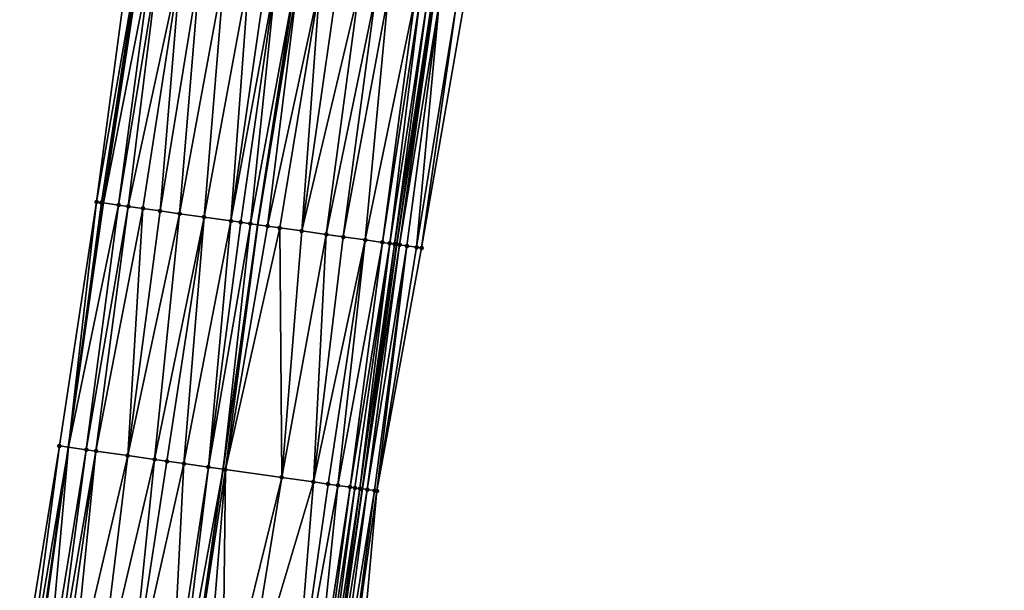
# Model space of a CAD drawing. Header units: feet. Extents: x 2004186 to 2014793, y 836912 to 864902.
# Tile 904 of 974: x 2004244 to 2004324, y 861790 to 861836. Entities that reach past the tile are written whole.
import ezdxf

# ---------------------------------------------------------------- set-up
doc = ezdxf.new("R2010")
doc.units = ezdxf.units.FT
doc.header["$LTSCALE"] = 100
doc.header["$MEASUREMENT"] = 0
for name, color, linetype, lineweight in [('EP_Travel Lane', 5, 'Continuous', 40), ('GPL_Skip Line', 2, 'Continuous', 40), ('Road Shots', 4, 'Continuous', 200), ('Road X-Section', 30, 'Continuous', 13)]:
    doc.layers.add(name, color=color, linetype=linetype, lineweight=lineweight)
doc.layers.add('I-77 SB_MM21-27-Surface-Border', color=7, linetype='Continuous')
doc.layers.add('I-77 SB_MM21-27-Surface-TIN', color=7, linetype='Continuous')

msp = doc.modelspace()

# ---------------------------------------------------------------- linework, layer by layer
at = {"layer": 'EP_Travel Lane'}
for points in [[(2004244.871533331, 861781.4747629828, 475.8894471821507), (2004247.706480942, 861801.2686498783, 476.2963339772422), (2004250.541511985, 861821.0631193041, 476.6735171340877), (2004253.598039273, 861840.9998284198, 477.0790103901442), (2004256.666802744, 861860.7592060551, 477.4664519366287), (2004259.735564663, 861880.5185737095, 477.8544267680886), (2004262.804317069, 861900.2778800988, 478.2456128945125), (2004266.111545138, 861920.1660222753, 478.6505441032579), (2004269.446542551, 861939.882200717, 479.03823395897), (2004272.781536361, 861959.5983578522, 479.4270138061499), (2004276.116567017, 861979.31473282, 479.8046323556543), (2004279.687520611, 861999.1749331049, 480.1635471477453), (2004283.304677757, 862018.8423221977, 480.495595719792), (2004286.921936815, 862038.5102654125, 480.795042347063), (2004290.539097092, 862058.1776715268, 481.1260890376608), (2004294.398704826, 862077.9631799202, 481.4208840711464), (2004298.326517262, 862097.5716404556, 481.7131366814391)], [(2004268.724748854, 861778.0972558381, 475.0505787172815), (2004271.519651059, 861797.8973254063, 475.4332667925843), (2004274.314531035, 861817.6972375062, 475.8239820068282), (2004277.314354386, 861837.3090696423, 476.1774537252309), (2004280.383158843, 861857.0687111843, 476.5510465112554), (2004283.451883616, 861876.8278396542, 476.9515774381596), (2004286.520636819, 861896.5871511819, 477.3424998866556), (2004289.78032483, 861916.1661944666, 477.7426439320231), (2004293.126251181, 861935.8802423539, 478.144050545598), (2004296.47219236, 861955.5943776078, 478.5409800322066), (2004299.81811013, 861975.3083749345, 478.944975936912), (2004303.329893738, 861994.8298725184, 479.3114861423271), (2004306.93671772, 862014.4984996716, 479.6815246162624), (2004310.543484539, 862034.1668151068, 480.0699002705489), (2004314.150407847, 862053.8359838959, 480.4080714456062), (2004317.950573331, 862073.3244854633, 480.745658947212), (2004321.878194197, 862092.9319896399, 481.0961759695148)]]:
    msp.add_polyline3d(points, dxfattribs=at)
at = {"layer": 'GPL_Skip Line'}
msp.add_polyline3d([(2004257.413331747, 861779.6982629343, 475.4802737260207), (2004260.230374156, 861799.4948755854, 475.8782724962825), (2004263.047487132, 861819.2919841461, 476.2509877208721), (2004266.09168847, 861839.055107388, 476.6269294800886), (2004269.180808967, 861858.8112578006, 477.0166406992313), (2004272.269952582, 861878.5675560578, 477.3985859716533), (2004275.359044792, 861898.3235255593, 477.7978000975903), (2004278.650188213, 861918.0464854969, 478.1999728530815), (2004281.996878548, 861937.7605591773, 478.5936307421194), (2004285.343570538, 861957.4746425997, 478.9867891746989), (2004288.690267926, 861977.1887578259, 479.3783170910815), (2004292.242436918, 861996.8669209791, 479.7472093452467), (2004295.869048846, 862016.5323048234, 480.094147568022), (2004299.495683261, 862036.1978106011, 480.4339104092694), (2004303.122345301, 862055.8634661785, 480.7648580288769), (2004306.917893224, 862075.4967837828, 481.1006554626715), (2004310.791516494, 862095.1154618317, 481.4211498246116)], dxfattribs=at)
at = {"layer": 'I-77 SB_MM21-27-Surface-Border', "color": 3, "linetype": 'ByBlock', "lineweight": -2}
for points in [[(2004243.74974978, 861781.6338770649, 475.9151746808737), (2004246.962803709, 861801.3741436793, 476.3128690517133), (2004249.977913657, 861821.1430174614, 476.6885808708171), (2004252.653536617, 861841.1470345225, 477.1035539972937), (2004254.95220891, 861861.0264397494, 477.5107749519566), (2004257.646090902, 861880.8441254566, 477.9140863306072), (2004260.339979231, 861900.6618516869, 478.3152617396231), (2004263.268426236, 861920.646776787, 478.7451031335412), (2004266.615157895, 861940.3610938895, 479.1262806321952), (2004269.961900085, 861960.0754730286, 479.5042749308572), (2004273.308641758, 861979.7898491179, 479.8824322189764), (2004276.899558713, 861999.6875881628, 480.2483322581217), (2004280.722957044, 862019.3172587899, 480.5624132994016), (2004284.74311794, 862038.9110869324, 480.8512477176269), (2004288.763240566, 862058.504707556, 481.1522894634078), (2004292.985715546, 862078.241680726, 481.4494763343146), (2004298.036787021, 862097.6288062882, 481.7154901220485)], [(2004323.546783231, 862092.604838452, 480.9611027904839), (2004319.477055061, 862073.0254436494, 480.6076028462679), (2004316.695349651, 862053.3707454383, 480.1753278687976), (2004313.462204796, 862033.6333618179, 479.7964136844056), (2004310.032382, 862013.9322795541, 479.4157512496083), (2004306.405878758, 861994.2674850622, 479.0341319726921), (2004303.086838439, 861974.7599758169, 478.6208174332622), (2004299.740028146, 861955.0451955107, 478.2633899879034), (2004296.393383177, 861935.3313890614, 477.8560285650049), (2004293.046839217, 861915.6181776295, 477.4181642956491), (2004289.588431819, 861896.1133765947, 477.0392939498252), (2004286.499277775, 861876.3570116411, 476.6608484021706), (2004282.817234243, 861856.6927466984, 476.3134644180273), (2004279.728001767, 861836.9358801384, 475.9613643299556), (2004276.315557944, 861817.416232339, 475.6371162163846), (2004272.706248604, 861797.7305978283, 475.3271096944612), (2004270.87945956, 861777.7946982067, 474.8478907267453)]]:
    msp.add_polyline3d(points, dxfattribs=at)
at = {"layer": 'I-77 SB_MM21-27-Surface-TIN', "color": 128, "linetype": 'ByBlock', "lineweight": -2}
for points in [[(2004253.443997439, 861841.023860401, 477.081798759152), (2004252.653536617, 861841.1470345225, 477.1035539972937), (2004249.977913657, 861821.1430174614, 476.6885808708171)], [(2004253.443997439, 861841.023860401, 477.081798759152), (2004249.977913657, 861821.1430174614, 476.6885808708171), (2004250.373957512, 861821.0868986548, 476.6766913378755)], [(2004253.443997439, 861841.023860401, 477.081798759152), (2004250.373957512, 861821.0868986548, 476.6766913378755), (2004250.541511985, 861821.0631193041, 476.6735171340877)], [(2004253.443997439, 861841.023860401, 477.081798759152), (2004250.541511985, 861821.0631193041, 476.6735171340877), (2004253.598039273, 861840.9998284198, 477.0790103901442)], [(2004254.432045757, 861840.8697155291, 477.063913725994), (2004253.598039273, 861840.9998284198, 477.0790103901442), (2004250.541511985, 861821.0631193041, 476.6735171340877)], [(2004254.432045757, 861840.8697155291, 477.063913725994), (2004250.541511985, 861821.0631193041, 476.6735171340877), (2004251.760068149, 861820.8901816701, 476.6504324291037)], [(2004255.024898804, 861840.7773824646, 477.0451008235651), (2004254.432045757, 861840.8697155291, 477.063913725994), (2004251.760068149, 861820.8901816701, 476.6504324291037)], [(2004255.024898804, 861840.7773824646, 477.0451008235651), (2004251.760068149, 861820.8901816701, 476.6504324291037), (2004252.552146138, 861820.7778757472, 476.6301360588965)], [(2004256.80348739, 861840.5005715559, 476.9787719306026), (2004255.024898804, 861840.7773824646, 477.0451008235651), (2004252.552146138, 861820.7778757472, 476.6301360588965)], [(2004256.80348739, 861840.5005715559, 476.9787719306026), (2004252.552146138, 861820.7778757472, 476.6301360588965), (2004253.740286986, 861820.6095845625, 476.5911414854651)], [(2004256.80348739, 861840.5005715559, 476.9787719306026), (2004253.740286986, 861820.6095845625, 476.5911414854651), (2004255.126468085, 861820.4133627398, 476.539637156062)], [(2004258.384464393, 861840.2545773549, 476.9166643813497), (2004256.80348739, 861840.5005715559, 476.9787719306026), (2004255.126468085, 861820.4133627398, 476.539637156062)], [(2004258.384464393, 861840.2545773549, 476.9166643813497), (2004255.126468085, 861820.4133627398, 476.539637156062), (2004256.710684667, 861820.1891767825, 476.4773308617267)], [(2004260.360668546, 861839.946975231, 476.8447750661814), (2004258.384464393, 861840.2545773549, 476.9166643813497), (2004256.710684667, 861820.1891767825, 476.4773308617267)], [(2004260.360668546, 861839.946975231, 476.8447750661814), (2004256.710684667, 861820.1891767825, 476.4773308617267), (2004258.690930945, 861819.9087725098, 476.4082083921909)], [(2004262.336897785, 861839.6395335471, 476.7644581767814), (2004260.360668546, 861839.946975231, 476.8447750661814), (2004258.690930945, 861819.9087725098, 476.4082083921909)], [(2004262.336897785, 861839.6395335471, 476.7644581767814), (2004258.690930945, 861819.9087725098, 476.4082083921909), (2004260.869243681, 861819.6006217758, 476.3171860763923)], [(2004263.720274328, 861839.4244271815, 476.7028357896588), (2004262.336897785, 861839.6395335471, 476.7644581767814), (2004260.869243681, 861819.6006217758, 476.3171860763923)], [(2004264.510758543, 861839.3014026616, 476.6732222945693), (2004263.720274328, 861839.4244271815, 476.7028357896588), (2004260.869243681, 861819.6006217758, 476.3171860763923)], [(2004264.510758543, 861839.3014026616, 476.6732222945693), (2004260.869243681, 861819.6006217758, 476.3171860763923), (2004261.661344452, 861819.4884759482, 476.2887273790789)], [(2004264.510758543, 861839.3014026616, 476.6732222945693), (2004261.661344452, 861819.4884759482, 476.2887273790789), (2004262.453427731, 861819.376207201, 476.2665356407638)], [(2004264.510758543, 861839.3014026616, 476.6732222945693), (2004262.453427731, 861819.376207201, 476.2665356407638), (2004266.09168847, 861839.055107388, 476.6269294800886)], [(2004262.453427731, 861819.376207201, 476.2665356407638), (2004263.047487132, 861819.2919841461, 476.2509877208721), (2004266.09168847, 861839.055107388, 476.6269294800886)], [(2004266.28930471, 861839.0243204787, 476.6211428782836), (2004266.09168847, 861839.055107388, 476.6269294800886), (2004263.047487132, 861819.2919841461, 476.2509877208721)], [(2004266.28930471, 861839.0243204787, 476.6211428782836), (2004263.047487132, 861819.2919841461, 476.2509877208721), (2004263.839566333, 861819.1796867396, 476.2302571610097)], [(2004268.067876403, 861838.7474015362, 476.5604887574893), (2004266.28930471, 861839.0243204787, 476.6211428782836), (2004263.839566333, 861819.1796867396, 476.2302571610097)], [(2004268.067876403, 861838.7474015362, 476.5604887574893), (2004263.839566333, 861819.1796867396, 476.2302571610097), (2004264.829682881, 861819.0394382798, 476.198057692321)], [(2004268.067876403, 861838.7474015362, 476.5604887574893), (2004264.829682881, 861819.0394382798, 476.198057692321), (2004266.611904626, 861818.7870751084, 476.1358131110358)], [(2004269.451232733, 861838.5321658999, 476.5056567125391), (2004268.067876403, 861838.7474015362, 476.5604887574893), (2004266.611904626, 861818.7870751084, 476.1358131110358)], [(2004271.229808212, 861838.2552711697, 476.443730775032), (2004269.451232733, 861838.5321658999, 476.5056567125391), (2004266.611904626, 861818.7870751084, 476.1358131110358)], [(2004271.229808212, 861838.2552711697, 476.443730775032), (2004266.611904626, 861818.7870751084, 476.1358131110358), (2004268.592156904, 861818.5067130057, 476.0645406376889)], [(2004272.613155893, 861838.0399802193, 476.3918042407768), (2004271.229808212, 861838.2552711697, 476.443730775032), (2004268.592156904, 861818.5067130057, 476.0645406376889)], [(2004272.613155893, 861838.0399802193, 476.3918042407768), (2004268.592156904, 861818.5067130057, 476.0645406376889), (2004269.978315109, 861818.3103302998, 476.0212388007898)], [(2004273.601254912, 861837.886159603, 476.3568867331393), (2004272.613155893, 861838.0399802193, 476.3918042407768), (2004269.978315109, 861818.3103302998, 476.0212388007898)], [(2004273.601254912, 861837.886159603, 476.3568867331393), (2004269.978315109, 861818.3103302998, 476.0212388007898), (2004271.760544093, 861818.058017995, 475.9564008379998)], [(2004275.775098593, 861837.5479195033, 476.2713876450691), (2004273.601254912, 861837.886159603, 476.3568867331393), (2004271.760544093, 861818.058017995, 475.9564008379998)], [(2004275.775098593, 861837.5479195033, 476.2713876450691), (2004271.760544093, 861818.058017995, 475.9564008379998), (2004273.146757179, 861817.8620209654, 475.8934356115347)], [(2004276.170351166, 861837.4864741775, 476.2530649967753), (2004275.775098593, 861837.5479195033, 476.2713876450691), (2004273.146757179, 861817.8620209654, 475.8934356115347)], [(2004276.170351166, 861837.4864741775, 476.2530649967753), (2004273.146757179, 861817.8620209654, 475.8934356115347), (2004273.740858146, 861817.778090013, 475.8629950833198)], [(2004276.763251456, 861837.3944432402, 476.2183819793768), (2004276.170351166, 861837.4864741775, 476.2530649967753), (2004273.740858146, 861817.778090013, 475.8629950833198)], [(2004276.763251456, 861837.3944432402, 476.2183819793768), (2004273.740858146, 861817.778090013, 475.8629950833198), (2004274.136938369, 861817.7222267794, 475.8380753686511)], [(2004277.158533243, 861837.3331847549, 476.1902449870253), (2004276.763251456, 861837.3944432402, 476.2183819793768), (2004274.136938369, 861817.7222267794, 475.8380753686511)], [(2004277.158533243, 861837.3331847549, 476.1902449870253), (2004274.136938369, 861817.7222267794, 475.8380753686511), (2004274.314531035, 861817.6972375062, 475.8239820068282)], [(2004277.158533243, 861837.3331847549, 476.1902449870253), (2004274.314531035, 861817.6972375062, 475.8239820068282), (2004277.314354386, 861837.3090696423, 476.1774537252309)], [(2004274.533036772, 861817.6664913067, 475.8066418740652), (2004277.314354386, 861837.3090696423, 476.1774537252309), (2004274.314531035, 861817.6972375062, 475.8239820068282)], [(2004277.751475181, 861837.2414201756, 476.1415707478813), (2004277.314354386, 861837.3090696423, 476.1774537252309), (2004274.533036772, 861817.6664913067, 475.8066418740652)], [(2004277.751475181, 861837.2414201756, 476.1415707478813), (2004274.533036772, 861817.6664913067, 475.8066418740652), (2004275.127204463, 861817.583029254, 475.7522948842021)], [(2004277.751475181, 861837.2414201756, 476.1415707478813), (2004275.127204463, 861817.583029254, 475.7522948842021), (2004275.919444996, 861817.4718656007, 475.6737608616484)], [(2004279.135051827, 861837.0275935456, 476.0127265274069), (2004277.751475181, 861837.2414201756, 476.1415707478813), (2004275.919444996, 861817.4718656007, 475.6737608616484)], [(2004279.135051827, 861837.0275935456, 476.0127265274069), (2004275.919444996, 861817.4718656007, 475.6737608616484), (2004276.315557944, 861817.416232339, 475.6371162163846)], [(2004279.135051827, 861837.0275935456, 476.0127265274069), (2004276.315557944, 861817.416232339, 475.6371162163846), (2004279.728001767, 861836.9358801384, 475.9613643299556)], [(2004249.977913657, 861821.1430174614, 476.6885808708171), (2004246.962803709, 861801.3741436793, 476.3128690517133), (2004247.706480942, 861801.2686498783, 476.2963339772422)], [(2004250.373957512, 861821.0868986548, 476.6766913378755), (2004249.977913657, 861821.1430174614, 476.6885808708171), (2004247.706480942, 861801.2686498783, 476.2963339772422)], [(2004250.373957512, 861821.0868986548, 476.6766913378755), (2004247.706480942, 861801.2686498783, 476.2963339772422), (2004250.541511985, 861821.0631193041, 476.6735171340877)], [(2004251.760068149, 861820.8901816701, 476.6504324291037), (2004250.541511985, 861821.0631193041, 476.6735171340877), (2004247.706480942, 861801.2686498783, 476.2963339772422)], [(2004251.760068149, 861820.8901816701, 476.6504324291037), (2004247.706480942, 861801.2686498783, 476.2963339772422), (2004249.140997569, 861801.0651575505, 476.2644386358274)], [(2004252.552146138, 861820.7778757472, 476.6301360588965), (2004251.760068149, 861820.8901816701, 476.6504324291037), (2004249.140997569, 861801.0651575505, 476.2644386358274)], [(2004252.552146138, 861820.7778757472, 476.6301360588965), (2004249.140997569, 861801.0651575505, 476.2644386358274), (2004249.933081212, 861800.952891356, 476.2421167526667)], [(2004253.740286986, 861820.6095845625, 476.5911414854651), (2004252.552146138, 861820.7778757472, 476.6301360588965), (2004249.933081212, 861800.952891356, 476.2421167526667)], [(2004253.740286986, 861820.6095845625, 476.5911414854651), (2004249.933081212, 861800.952891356, 476.2421167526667), (2004252.507413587, 861800.588451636, 476.1478813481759)], [(2004255.126468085, 861820.4133627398, 476.539637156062), (2004253.740286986, 861820.6095845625, 476.5911414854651), (2004252.507413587, 861800.588451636, 476.1478813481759)], [(2004256.710684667, 861820.1891767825, 476.4773308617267), (2004255.126468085, 861820.4133627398, 476.539637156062), (2004252.507413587, 861800.588451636, 476.1478813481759)], [(2004256.710684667, 861820.1891767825, 476.4773308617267), (2004252.507413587, 861800.588451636, 476.1478813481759), (2004254.68570226, 861800.2801318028, 476.0654804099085)], [(2004258.690930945, 861819.9087725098, 476.4082083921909), (2004256.710684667, 861820.1891767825, 476.4773308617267), (2004254.68570226, 861800.2801318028, 476.0654804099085)], [(2004258.690930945, 861819.9087725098, 476.4082083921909), (2004254.68570226, 861800.2801318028, 476.0654804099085), (2004255.675821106, 861800.1398994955, 476.0324574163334)], [(2004258.690930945, 861819.9087725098, 476.4082083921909), (2004255.675821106, 861800.1398994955, 476.0324574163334), (2004257.062010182, 861799.9437337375, 475.978094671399)], [(2004260.869243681, 861819.6006217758, 476.3171860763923), (2004258.690930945, 861819.9087725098, 476.4082083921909), (2004257.062010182, 861799.9437337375, 475.978094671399)], [(2004260.869243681, 861819.6006217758, 476.3171860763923), (2004257.062010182, 861799.9437337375, 475.978094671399), (2004259.042250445, 861799.663287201, 475.9111270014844)], [(2004261.661344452, 861819.4884759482, 476.2887273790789), (2004260.869243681, 861819.6006217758, 476.3171860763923), (2004259.042250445, 861799.663287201, 475.9111270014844)], [(2004262.453427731, 861819.376207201, 476.2665356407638), (2004261.661344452, 861819.4884759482, 476.2887273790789), (2004259.042250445, 861799.663287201, 475.9111270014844)], [(2004262.453427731, 861819.376207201, 476.2665356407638), (2004259.042250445, 861799.663287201, 475.9111270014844), (2004260.230374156, 861799.4948755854, 475.8782724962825)], [(2004262.453427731, 861819.376207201, 476.2665356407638), (2004260.230374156, 861799.4948755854, 475.8782724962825), (2004263.047487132, 861819.2919841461, 476.2509877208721)], [(2004260.428394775, 861799.4668069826, 475.8727967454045), (2004263.047487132, 861819.2919841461, 476.2509877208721), (2004260.230374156, 861799.4948755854, 475.8782724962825)], [(2004263.839566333, 861819.1796867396, 476.2302571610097), (2004263.047487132, 861819.2919841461, 476.2509877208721), (2004260.428394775, 861799.4668069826, 475.8727967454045)], [(2004264.829682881, 861819.0394382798, 476.198057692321), (2004263.839566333, 861819.1796867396, 476.2302571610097), (2004260.428394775, 861799.4668069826, 475.8727967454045)], [(2004264.829682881, 861819.0394382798, 476.198057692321), (2004260.428394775, 861799.4668069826, 475.8727967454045), (2004264.982963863, 861798.8218957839, 475.7128653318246)], [(2004266.611904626, 861818.7870751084, 476.1358131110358), (2004264.829682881, 861819.0394382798, 476.198057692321), (2004264.982963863, 861798.8218957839, 475.7128653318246)], [(2004268.592156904, 861818.5067130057, 476.0645406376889), (2004266.611904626, 861818.7870751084, 476.1358131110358), (2004264.982963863, 861798.8218957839, 475.7128653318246)], [(2004268.592156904, 861818.5067130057, 476.0645406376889), (2004264.982963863, 861798.8218957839, 475.7128653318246), (2004267.557312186, 861798.4575681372, 475.6129159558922)], [(2004269.978315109, 861818.3103302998, 476.0212388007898), (2004268.592156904, 861818.5067130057, 476.0645406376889), (2004267.557312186, 861798.4575681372, 475.6129159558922)], [(2004271.760544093, 861818.058017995, 475.9564008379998), (2004269.978315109, 861818.3103302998, 476.0212388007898), (2004267.557312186, 861798.4575681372, 475.6129159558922)], [(2004271.760544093, 861818.058017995, 475.9564008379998), (2004267.557312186, 861798.4575681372, 475.6129159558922), (2004268.745465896, 861798.2893673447, 475.5693128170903)], [(2004271.760544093, 861818.058017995, 475.9564008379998), (2004268.745465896, 861798.2893673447, 475.5693128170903), (2004269.537568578, 861798.1772349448, 475.5401695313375)], [(2004273.146757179, 861817.8620209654, 475.8934356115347), (2004271.760544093, 861818.058017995, 475.9564008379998), (2004269.537568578, 861798.1772349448, 475.5401695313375)], [(2004273.146757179, 861817.8620209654, 475.8934356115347), (2004269.537568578, 861798.1772349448, 475.5401695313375), (2004270.527720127, 861798.0372324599, 475.4954292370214)], [(2004273.740858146, 861817.778090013, 475.8629950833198), (2004273.146757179, 861817.8620209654, 475.8934356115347), (2004270.527720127, 861798.0372324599, 475.4954292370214)], [(2004273.740858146, 861817.778090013, 475.8629950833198), (2004270.527720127, 861798.0372324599, 475.4954292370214), (2004270.923788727, 861797.9812875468, 475.4746738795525)], [(2004273.740858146, 861817.778090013, 475.8629950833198), (2004270.923788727, 861797.9812875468, 475.4746738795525), (2004271.319870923, 861797.9254381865, 475.4490468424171)], [(2004274.136938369, 861817.7222267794, 475.8380753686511), (2004273.740858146, 861817.778090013, 475.8629950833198), (2004271.319870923, 861797.9254381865, 475.4490468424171)], [(2004274.136938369, 861817.7222267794, 475.8380753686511), (2004271.319870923, 861797.9254381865, 475.4490468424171), (2004271.519651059, 861797.8973254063, 475.4332667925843)], [(2004274.136938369, 861817.7222267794, 475.8380753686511), (2004271.519651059, 861797.8973254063, 475.4332667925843), (2004274.314531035, 861817.6972375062, 475.8239820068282)], [(2004274.533036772, 861817.6664913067, 475.8066418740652), (2004274.314531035, 861817.6972375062, 475.8239820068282), (2004271.519651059, 861797.8973254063, 475.4332667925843)], [(2004274.533036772, 861817.6664913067, 475.8066418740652), (2004271.519651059, 861797.8973254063, 475.4332667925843), (2004271.914017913, 861797.8418306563, 475.4021169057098)], [(2004275.127204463, 861817.583029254, 475.7522948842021), (2004274.533036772, 861817.6664913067, 475.8066418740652), (2004271.914017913, 861797.8418306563, 475.4021169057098)], [(2004275.127204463, 861817.583029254, 475.7522948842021), (2004271.914017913, 861797.8418306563, 475.4021169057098), (2004272.50818826, 861797.7583872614, 475.3468186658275)], [(2004275.127204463, 861817.583029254, 475.7522948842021), (2004272.50818826, 861797.7583872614, 475.3468186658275), (2004272.706248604, 861797.7305978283, 475.3271096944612)], [(2004275.919444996, 861817.4718656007, 475.6737608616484), (2004275.127204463, 861817.583029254, 475.7522948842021), (2004272.706248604, 861797.7305978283, 475.3271096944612)], [(2004275.919444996, 861817.4718656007, 475.6737608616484), (2004272.706248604, 861797.7305978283, 475.3271096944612), (2004276.315557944, 861817.416232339, 475.6371162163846)], [(2004246.962803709, 861801.3741436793, 476.3128690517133), (2004243.74974978, 861781.6338770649, 475.9151746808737), (2004244.343813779, 861781.5496863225, 475.8979793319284)], [(2004246.962803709, 861801.3741436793, 476.3128690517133), (2004244.343813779, 861781.5496863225, 475.8979793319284), (2004247.706480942, 861801.2686498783, 476.2963339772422)], [(2004244.343813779, 861781.5496863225, 475.8979793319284), (2004244.871533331, 861781.4747629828, 475.8894471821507), (2004247.706480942, 861801.2686498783, 476.2963339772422)], [(2004244.937856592, 861781.4653466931, 475.8883748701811), (2004247.706480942, 861801.2686498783, 476.2963339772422), (2004244.871533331, 861781.4747629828, 475.8894471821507)], [(2004245.927922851, 861781.3247448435, 475.8741926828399), (2004247.706480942, 861801.2686498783, 476.2963339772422), (2004244.937856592, 861781.4653466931, 475.8883748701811)], [(2004249.140997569, 861801.0651575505, 476.2644386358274), (2004247.706480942, 861801.2686498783, 476.2963339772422), (2004245.927922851, 861781.3247448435, 475.8741926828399)], [(2004249.140997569, 861801.0651575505, 476.2644386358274), (2004245.927922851, 861781.3247448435, 475.8741926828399), (2004246.521977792, 861781.2404904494, 475.8602425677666)], [(2004249.933081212, 861800.952891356, 476.2421167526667), (2004249.140997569, 861801.0651575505, 476.2644386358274), (2004246.521977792, 861781.2404904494, 475.8602425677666)], [(2004249.933081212, 861800.952891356, 476.2421167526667), (2004246.521977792, 861781.2404904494, 475.8602425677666), (2004247.116052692, 861781.1563763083, 475.8391417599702)], [(2004249.933081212, 861800.952891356, 476.2421167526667), (2004247.116052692, 861781.1563763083, 475.8391417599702), (2004247.908155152, 861781.0442423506, 475.8100778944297)], [(2004252.507413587, 861800.588451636, 476.1478813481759), (2004249.933081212, 861800.952891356, 476.2421167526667), (2004247.908155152, 861781.0442423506, 475.8100778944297)], [(2004252.507413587, 861800.588451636, 476.1478813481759), (2004247.908155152, 861781.0442423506, 475.8100778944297), (2004250.086413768, 861780.735711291, 475.7384461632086)], [(2004254.68570226, 861800.2801318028, 476.0654804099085), (2004252.507413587, 861800.588451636, 476.1478813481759), (2004250.086413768, 861780.735711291, 475.7384461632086)], [(2004254.68570226, 861800.2801318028, 476.0654804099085), (2004250.086413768, 861780.735711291, 475.7384461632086), (2004252.66073819, 861780.3712156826, 475.6470601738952)], [(2004255.675821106, 861800.1398994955, 476.0324574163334), (2004254.68570226, 861800.2801318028, 476.0654804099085), (2004252.66073819, 861780.3712156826, 475.6470601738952)], [(2004257.062010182, 861799.9437337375, 475.978094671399), (2004255.675821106, 861800.1398994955, 476.0324574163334), (2004252.66073819, 861780.3712156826, 475.6470601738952)], [(2004257.062010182, 861799.9437337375, 475.978094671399), (2004252.66073819, 861780.3712156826, 475.6470601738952), (2004256.027186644, 861779.8947377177, 475.5188810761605)], [(2004259.042250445, 861799.663287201, 475.9111270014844), (2004257.062010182, 861799.9437337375, 475.978094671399), (2004256.027186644, 861779.8947377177, 475.5188810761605)], [(2004259.042250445, 861799.663287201, 475.9111270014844), (2004256.027186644, 861779.8947377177, 475.5188810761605), (2004256.621255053, 861779.8105779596, 475.5001060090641)], [(2004259.042250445, 861799.663287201, 475.9111270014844), (2004256.621255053, 861779.8105779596, 475.5001060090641), (2004260.230374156, 861799.4948755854, 475.8782724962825)], [(2004256.621255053, 861779.8105779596, 475.5001060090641), (2004257.413331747, 861779.6982629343, 475.4802737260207), (2004260.230374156, 861799.4948755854, 475.8782724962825)], [(2004260.428394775, 861799.4668069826, 475.8727967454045), (2004260.230374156, 861799.4948755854, 475.8782724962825), (2004257.413331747, 861779.6982629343, 475.4802737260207)], [(2004260.428394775, 861799.4668069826, 475.8727967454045), (2004257.413331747, 861779.6982629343, 475.4802737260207), (2004258.799511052, 861779.5020285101, 475.4294118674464)], [(2004260.428394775, 861799.4668069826, 475.8727967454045), (2004258.799511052, 861779.5020285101, 475.4294118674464), (2004260.185678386, 861779.3057099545, 475.3828393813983)], [(2004264.982963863, 861798.8218957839, 475.7128653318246), (2004260.428394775, 861799.4668069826, 475.8727967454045), (2004260.185678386, 861779.3057099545, 475.3828393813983)], [(2004264.982963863, 861798.8218957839, 475.7128653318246), (2004260.185678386, 861779.3057099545, 475.3828393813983), (2004261.769879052, 861779.0814121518, 475.3262354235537)], [(2004267.557312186, 861798.4575681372, 475.6129159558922), (2004264.982963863, 861798.8218957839, 475.7128653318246), (2004261.769879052, 861779.0814121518, 475.3262354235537)], [(2004267.557312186, 861798.4575681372, 475.6129159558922), (2004261.769879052, 861779.0814121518, 475.3262354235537), (2004265.928392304, 861778.4925355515, 475.1824868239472)], [(2004268.745465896, 861798.2893673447, 475.5693128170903), (2004267.557312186, 861798.4575681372, 475.6129159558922), (2004265.928392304, 861778.4925355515, 475.1824868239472)], [(2004269.537568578, 861798.1772349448, 475.5401695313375), (2004268.745465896, 861798.2893673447, 475.5693128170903), (2004265.928392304, 861778.4925355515, 475.1824868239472)], [(2004269.537568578, 861798.1772349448, 475.5401695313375), (2004265.928392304, 861778.4925355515, 475.1824868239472), (2004267.512607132, 861778.2683372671, 475.1208090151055)], [(2004270.527720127, 861798.0372324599, 475.4954292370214), (2004269.537568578, 861798.1772349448, 475.5401695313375), (2004267.512607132, 861778.2683372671, 475.1208090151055)], [(2004270.527720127, 861798.0372324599, 475.4954292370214), (2004267.512607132, 861778.2683372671, 475.1208090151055), (2004267.908665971, 861778.2123237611, 475.1035508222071)], [(2004270.923788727, 861797.9812875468, 475.4746738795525), (2004270.527720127, 861798.0372324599, 475.4954292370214), (2004267.908665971, 861778.2123237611, 475.1035508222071)], [(2004270.923788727, 861797.9812875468, 475.4746738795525), (2004267.908665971, 861778.2123237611, 475.1035508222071), (2004268.304738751, 861778.1564082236, 475.081297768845)], [(2004271.319870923, 861797.9254381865, 475.4490468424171), (2004270.923788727, 861797.9812875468, 475.4746738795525), (2004268.304738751, 861778.1564082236, 475.081297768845)], [(2004271.319870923, 861797.9254381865, 475.4490468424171), (2004268.304738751, 861778.1564082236, 475.081297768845), (2004268.700829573, 861778.1006194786, 475.0525803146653)], [(2004271.319870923, 861797.9254381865, 475.4490468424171), (2004268.700829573, 861778.1006194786, 475.0525803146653), (2004271.519651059, 861797.8973254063, 475.4332667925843)], [(2004268.700829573, 861778.1006194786, 475.0525803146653), (2004268.724748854, 861778.0972558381, 475.0505787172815), (2004271.519651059, 861797.8973254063, 475.4332667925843)], [(2004271.914017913, 861797.8418306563, 475.4021169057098), (2004271.519651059, 861797.8973254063, 475.4332667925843), (2004268.724748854, 861778.0972558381, 475.0505787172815)], [(2004271.914017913, 861797.8418306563, 475.4021169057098), (2004268.724748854, 861778.0972558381, 475.0505787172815), (2004269.29498435, 861778.0170666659, 475.0028606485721)], [(2004272.50818826, 861797.7583872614, 475.3468186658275), (2004271.914017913, 861797.8418306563, 475.4021169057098), (2004269.29498435, 861778.0170666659, 475.0028606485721)], [(2004272.50818826, 861797.7583872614, 475.3468186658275), (2004269.29498435, 861778.0170666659, 475.0028606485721), (2004269.8891584, 861777.933649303, 474.9462351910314)], [(2004272.50818826, 861797.7583872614, 475.3468186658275), (2004269.8891584, 861777.933649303, 474.9462351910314), (2004272.706248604, 861797.7305978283, 475.3271096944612)], [(2004272.706248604, 861797.7305978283, 475.3271096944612), (2004269.8891584, 861777.933649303, 474.9462351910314), (2004270.87945956, 861777.7946982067, 474.8478907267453)]]:
    msp.add_3dface(points, dxfattribs=at)
at = {"layer": 'Road Shots', "lineweight": 100}
for p in [(2004249.977913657, 861821.1430174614, 476.6885808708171), (2004250.373957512, 861821.0868986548, 476.6766913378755), (2004251.760068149, 861820.8901816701, 476.6504324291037), (2004252.552146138, 861820.7778757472, 476.6301360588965), (2004253.740286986, 861820.6095845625, 476.5911414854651), (2004255.126468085, 861820.4133627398, 476.539637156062), (2004256.710684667, 861820.1891767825, 476.4773308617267), (2004258.690930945, 861819.9087725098, 476.4082083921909), (2004260.869243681, 861819.6006217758, 476.3171860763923), (2004261.661344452, 861819.4884759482, 476.2887273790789), (2004262.453427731, 861819.376207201, 476.2665356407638), (2004263.839566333, 861819.1796867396, 476.2302571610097), (2004264.829682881, 861819.0394382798, 476.198057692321), (2004266.611904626, 861818.7870751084, 476.1358131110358), (2004268.592156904, 861818.5067130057, 476.0645406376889), (2004269.978315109, 861818.3103302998, 476.0212388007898), (2004271.760544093, 861818.058017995, 475.9564008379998), (2004273.146757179, 861817.8620209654, 475.8934356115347), (2004273.740858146, 861817.778090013, 475.8629950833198), (2004274.136938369, 861817.7222267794, 475.8380753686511), (2004274.533036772, 861817.6664913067, 475.8066418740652), (2004275.127204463, 861817.583029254, 475.7522948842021), (2004275.919444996, 861817.4718656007, 475.6737608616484), (2004276.315557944, 861817.416232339, 475.6371162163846), (2004246.962803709, 861801.3741436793, 476.3128690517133), (2004249.140997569, 861801.0651575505, 476.2644386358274), (2004249.933081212, 861800.952891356, 476.2421167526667), (2004252.507413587, 861800.588451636, 476.1478813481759), (2004254.68570226, 861800.2801318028, 476.0654804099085), (2004255.675821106, 861800.1398994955, 476.0324574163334), (2004257.062010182, 861799.9437337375, 475.978094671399), (2004259.042250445, 861799.663287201, 475.9111270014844), (2004260.428394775, 861799.4668069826, 475.8727967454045), (2004264.982963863, 861798.8218957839, 475.7128653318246), (2004267.557312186, 861798.4575681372, 475.6129159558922), (2004268.745465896, 861798.2893673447, 475.5693128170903), (2004269.537568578, 861798.1772349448, 475.5401695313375), (2004270.527720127, 861798.0372324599, 475.4954292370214), (2004270.923788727, 861797.9812875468, 475.4746738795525), (2004271.319870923, 861797.9254381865, 475.4490468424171), (2004271.914017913, 861797.8418306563, 475.4021169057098), (2004272.50818826, 861797.7583872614, 475.3468186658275), (2004272.706248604, 861797.7305978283, 475.3271096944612)]:
    msp.add_point(p, dxfattribs=at)
at = {"layer": 'Road X-Section', "extrusion": (0.1408523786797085, 0.9898324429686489, 0.01980763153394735), "elevation": 1135371.346324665, "flags": 128}
msp.add_lwpolyline([(-1862847.566737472, -22016.64815587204), (-1862847.966737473, -22016.66004773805), (-1862849.366737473, -22016.68631179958), (-1862850.166737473, -22016.70661215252), (-1862851.366737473, -22016.74561437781), (-1862852.766737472, -22016.79712881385), (-1862854.366737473, -22016.85944733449), (-1862856.366737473, -22016.92858336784), (-1862858.566737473, -22017.01962354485), (-1862859.366737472, -22017.04808782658), (-1862860.166737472, -22017.07028391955), (-1862861.566737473, -22017.1065695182), (-1862862.566737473, -22017.13877530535), (-1862864.366737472, -22017.20103210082), (-1862866.366737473, -22017.27231855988), (-1862867.766737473, -22017.31562889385), (-1862869.566737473, -22017.38047957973), (-1862870.966737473, -22017.44345716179), (-1862871.566737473, -22017.47390366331), (-1862871.966737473, -22017.49882826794), (-1862872.366737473, -22017.53026793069), (-1862872.966737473, -22017.584625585), (-1862873.766737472, -22017.6631750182), (-1862874.166737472, -22017.69982685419)], dxfattribs=at)
at = {"layer": 'Road X-Section', "extrusion": (0.1408523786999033, 0.9898324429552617, 0.01980763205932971), "elevation": 1135351.346353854, "flags": 128}
msp.add_lwpolyline([(-1862847.366712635, -22016.62830846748), (-1862849.566712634, -22016.67674838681), (-1862850.366712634, -22016.69907465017), (-1862852.966712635, -22016.79332854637), (-1862855.166712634, -22016.87574565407), (-1862856.166712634, -22016.90877512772), (-1862857.566712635, -22016.96314854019), (-1862859.566712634, -22017.0301293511), (-1862860.966712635, -22017.06846712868), (-1862865.566712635, -22017.22842992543), (-1862868.166712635, -22017.32839891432), (-1862869.366712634, -22017.37201060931), (-1862870.166712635, -22017.40115961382), (-1862871.166712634, -22017.44590868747), (-1862871.566712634, -22017.46666811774), (-1862871.966712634, -22017.49230018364), (-1862872.566712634, -22017.53923932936), (-1862873.166712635, -22017.59454842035), (-1862873.366712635, -22017.61426125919)], dxfattribs=at)

doc.saveas('drawing.dxf')
